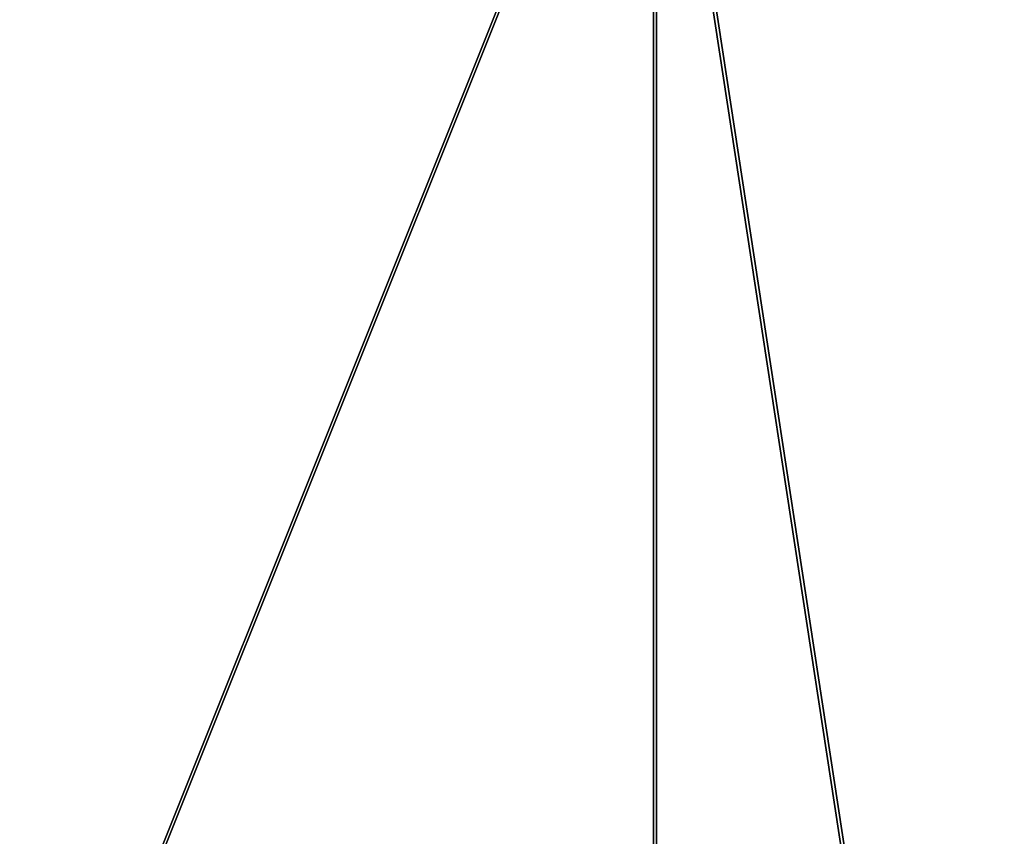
# Model space of a CAD drawing. Header units: millimetres. Extents: x -125 to 171, y -35 to 1363.
# Tile 708 of 1056: x -53.80463 to -53.79686, y 1225.69038 to 1225.69683. Entities that reach past the tile are written whole.
import ezdxf

# ---------------------------------------------------------------- set-up
doc = ezdxf.new("R2010")
doc.units = ezdxf.units.MM
doc.header["$LTSCALE"] = 65.185185
for name, color, linetype in [('2575', 7, 'CONTINUOUS'), ('2576', 7, 'CONTINUOUS'), ('2595', 7, 'CONTINUOUS'), ('2596', 7, 'CONTINUOUS')]:
    doc.layers.add(name, color=color, linetype=linetype)

msp = doc.modelspace()

# ---------------------------------------------------------------- linework, layer by layer
at = {"layer": '2575', "linetype": 'CONTINUOUS'}
for points in [[(-53.7996051, 1225.7, 341.4388258), (-54.7996707, 1225.7, 342.165416), (-53.7996352, 1223.2, 341.4388673), (-53.7996051, 1225.7, 341.4388258)], [(-54.7996707, 1225.7, 342.165416), (-54.7996219, 1223.2, 342.1654001), (-53.7996352, 1223.2, 341.4388673), (-54.7996707, 1225.7, 342.165416)], [(-53.7996051, 1225.7, 341.4388258), (-53.7996352, 1223.2, 341.4388673), (-53.4176641, 1223.2, 340.2633082), (-53.7996051, 1225.7, 341.4388258)], [(-53.7996301, 1225.7, 339.0877193), (-53.4176641, 1225.7, 340.2633111), (-53.7996301, 1223.2, 339.0877193), (-53.7996301, 1225.7, 339.0877193)], [(-53.7996301, 1223.2, 339.0877193), (-53.4176641, 1225.7, 340.2633111), (-53.4176641, 1223.2, 340.2633082), (-53.7996301, 1223.2, 339.0877193)], [(-53.4176641, 1225.7, 340.2633111), (-53.7996051, 1225.7, 341.4388258), (-53.4176641, 1223.2, 340.2633082), (-53.4176641, 1225.7, 340.2633111)]]:
    msp.add_3dface(points, dxfattribs=at)
at = {"layer": '2576', "linetype": 'CONTINUOUS'}
for points in [[(-54.7996504, 1225.7, 338.3611702), (-53.7996301, 1225.7, 339.0877193), (-54.7996477, 1223.2, 338.361171), (-54.7996504, 1225.7, 338.3611702)], [(-53.7996301, 1225.7, 339.0877193), (-53.7996301, 1223.2, 339.0877193), (-54.7996477, 1223.2, 338.361171), (-53.7996301, 1225.7, 339.0877193)]]:
    msp.add_3dface(points, dxfattribs=at)
at = {"layer": '2595', "linetype": 'CONTINUOUS'}
for points in [[(-53.7996301, 1225.7, 260.9122807), (-54.7996504, 1225.7, 261.6388298), (-53.7996301, 1223.2, 260.9122807), (-53.7996301, 1225.7, 260.9122807)], [(-53.7996301, 1223.2, 260.9122807), (-54.7996504, 1225.7, 261.6388298), (-54.7996477, 1223.2, 261.638829), (-53.7996301, 1223.2, 260.9122807)]]:
    msp.add_3dface(points, dxfattribs=at)
at = {"layer": '2596', "linetype": 'CONTINUOUS'}
for points in [[(-54.7996707, 1225.7, 257.834584), (-53.7996051, 1225.7, 258.5611742), (-54.7996219, 1223.2, 257.8345999), (-54.7996707, 1225.7, 257.834584)], [(-53.7996051, 1225.7, 258.5611742), (-53.7996352, 1223.2, 258.5611327), (-54.7996219, 1223.2, 257.8345999), (-53.7996051, 1225.7, 258.5611742)], [(-53.7996051, 1225.7, 258.5611742), (-53.4176641, 1225.7, 259.7366889), (-53.7996352, 1223.2, 258.5611327), (-53.7996051, 1225.7, 258.5611742)], [(-53.4176641, 1225.7, 259.7366889), (-53.4176641, 1223.2, 259.7366918), (-53.7996352, 1223.2, 258.5611327), (-53.4176641, 1225.7, 259.7366889)], [(-53.4176641, 1225.7, 259.7366889), (-53.7996301, 1225.7, 260.9122807), (-53.4176641, 1223.2, 259.7366918), (-53.4176641, 1225.7, 259.7366889)], [(-53.7996301, 1225.7, 260.9122807), (-53.7996301, 1223.2, 260.9122807), (-53.4176641, 1223.2, 259.7366918), (-53.7996301, 1225.7, 260.9122807)]]:
    msp.add_3dface(points, dxfattribs=at)

doc.saveas('drawing.dxf')
